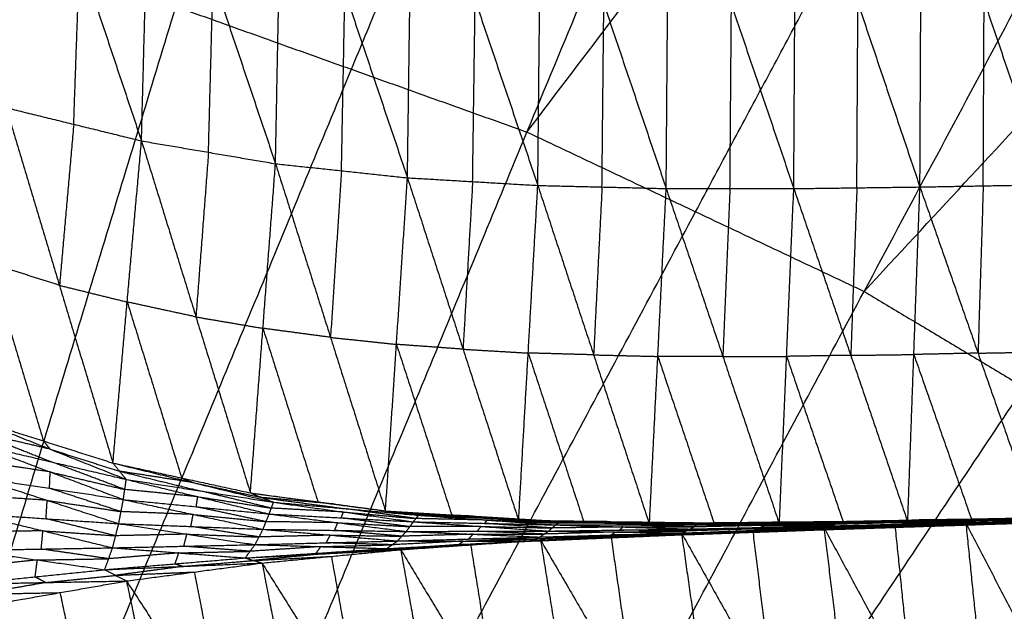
# Model space of a CAD drawing. Header units: millimetres. Extents: x -106 to 110, y -96 to 120.
# Tile 749 of 1020: x 8.46 to 15.37, y 33.22 to 37.37. Entities that reach past the tile are written whole.
import ezdxf

# ---------------------------------------------------------------- set-up
doc = ezdxf.new("R2010")
doc.units = ezdxf.units.MM
doc.header["$MEASUREMENT"] = 0
doc.layers.add('Default', color=7, linetype='Continuous', true_color=0x000000)

msp = doc.modelspace()

# ---------------------------------------------------------------- linework, layer by layer
at = {"layer": 'Default'}
for points in [[(12.0196, 36.5813, 3.7488), (15.1319, 44.0952, 3.779), (18.2443, 51.6092, 3.8092)], [(12.0196, 36.5813, 3.7488), (17.0358, 43.1948, 3.779), (22.052, 49.8083, 3.8092)], [(14.3842, 35.4629, 3.7488), (18.2181, 42.6356, 3.779), (22.052, 49.8083, 3.8092)], [(14.3842, 35.4629, 3.7488), (20.0245, 41.5529, 3.779), (25.6648, 47.6429, 3.8092)], [(10.7881, 37.0219, 3.7488), (12.3443, 40.7789, 3.7639), (13.9005, 44.5358, 3.779)], [(13.2019, 36.0221, 3.7488), (15.1188, 39.6084, 3.7639), (17.0358, 43.1948, 3.779)], [(8.4487, 39.1107, -2.5296), (8.8822, 37.815, -2.105), (9.3156, 36.5193, -1.6805)], [(9.3156, 36.5193, -1.6805), (9.348, 37.7416, -2.1537), (9.3804, 38.964, -2.6268)], [(9.3804, 38.964, -2.6268), (9.818, 37.6616, -2.1788), (10.2557, 36.3591, -1.7308)], [(10.2557, 36.3591, -1.7308), (10.2797, 37.612, -2.2163), (10.3038, 38.8649, -2.7018)], [(10.3038, 38.8649, -2.7018), (10.7425, 37.5626, -2.235), (11.1811, 36.2604, -1.7681)], [(11.1811, 36.2604, -1.7681), (11.1987, 37.5332, -2.2622), (11.2163, 38.8061, -2.7564)], [(11.2163, 38.8061, -2.7564), (11.6559, 37.5063, -2.2755), (12.0954, 36.2066, -1.7947)], [(12.0954, 36.2066, -1.7947), (12.1084, 37.4919, -2.2944), (12.1214, 38.7771, -2.7941)], [(12.1214, 38.7771, -2.7941), (12.5586, 37.481, -2.3035), (12.9959, 36.1849, -1.8128)], [(12.9959, 36.1849, -1.8128), (13.0058, 37.4771, -2.3158), (13.0158, 38.7694, -2.8187)], [(13.0158, 38.7694, -2.8187), (13.4533, 37.4769, -2.3214), (13.8908, 36.1844, -1.824)], [(13.8908, 36.1844, -1.824), (13.8983, 37.4803, -2.3283), (13.9058, 38.7763, -2.8325)], [(13.9058, 38.7763, -2.8325), (14.3407, 37.4861, -2.3311), (14.7756, 36.1959, -1.8297)], [(14.7756, 36.1959, -1.8297), (14.7817, 37.4939, -2.3338), (14.7879, 38.7919, -2.8379)], [(14.7879, 38.7919, -2.8379), (15.2257, 37.5018, -2.3344), (15.6635, 36.2118, -1.831)], [(8.8405, 36.6359, -1.6483), (8.8614, 37.2254, -1.8767), (8.8822, 37.815, -2.105)], [(9.7856, 36.4392, -1.7056), (9.8018, 37.0504, -1.9422), (9.818, 37.6616, -2.1788)], [(10.7184, 36.3098, -1.7494), (10.7304, 36.9362, -1.9922), (10.7425, 37.5626, -2.235)], [(11.6383, 36.2335, -1.7814), (11.6471, 36.8699, -2.0285), (11.6559, 37.5063, -2.2755)], [(15.2195, 36.2038, -1.8303), (15.2226, 36.8528, -2.0824), (15.2257, 37.5018, -2.3344)], [(1.8192, 11.9553, 3.7219), (5.6879, 24.7089, 3.7354), (9.5567, 37.4625, 3.7488)], [(9.5567, 37.4625, 3.7488), (10.7881, 37.0219, 3.7488), (12.0196, 36.5813, 3.7488)], [(12.5456, 36.1957, -1.8038), (12.5521, 36.8384, -2.0536), (12.5586, 37.481, -2.3035)], [(13.4434, 36.1846, -1.8184), (13.4483, 36.8307, -2.0699), (13.4533, 37.4769, -2.3214)], [(14.3332, 36.1901, -1.8268), (14.337, 36.8381, -2.079), (14.3407, 37.4861, -2.3311)], [(5.6879, 24.7089, 3.7354), (8.238, 30.8654, 3.7421), (10.7881, 37.0219, 3.7488)], [(8.3655, 36.7525, -1.6161), (8.7404, 35.5053, -0.8002), (9.1153, 34.258, 0.0157)], [(8.3655, 36.7525, -1.6161), (8.8405, 36.6359, -1.6483), (9.3156, 36.5193, -1.6805)], [(8.8405, 36.6359, -1.6483), (8.7905, 36.0706, -1.2243), (8.7404, 35.5053, -0.8002)], [(1.8192, 11.9553, 3.7219), (6.9194, 24.2683, 3.7354), (12.0196, 36.5813, 3.7488)], [(12.0196, 36.5813, 3.7488), (13.2019, 36.0221, 3.7488), (14.3842, 35.4629, 3.7488)], [(9.1153, 34.258, 0.0157), (9.2154, 35.3886, -0.8324), (9.3156, 36.5193, -1.6805)], [(9.3156, 36.5193, -1.6805), (9.6976, 35.2838, -0.8323), (10.0796, 34.0483, 0.0159)], [(9.3156, 36.5193, -1.6805), (9.7856, 36.4392, -1.7056), (10.2557, 36.3591, -1.7308)], [(9.7856, 36.4392, -1.7056), (9.7416, 35.8615, -1.269), (9.6976, 35.2838, -0.8323)], [(10.0796, 34.0483, 0.0159), (10.1676, 35.2037, -0.8575), (10.2557, 36.3591, -1.7308)], [(10.2557, 36.3591, -1.7308), (10.6413, 35.1403, -0.8573), (11.027, 33.9214, 0.0163)], [(10.2557, 36.3591, -1.7308), (10.7184, 36.3098, -1.7494), (11.1811, 36.2604, -1.7681)], [(10.7184, 36.3098, -1.7494), (10.6799, 35.725, -1.3034), (10.6413, 35.1403, -0.8573)], [(11.027, 33.9214, 0.0163), (11.1041, 35.0909, -0.8759), (11.1811, 36.2604, -1.7681)], [(11.1811, 36.2604, -1.7681), (11.571, 35.0571, -0.8756), (11.9608, 33.8539, 0.0168)], [(11.1811, 36.2604, -1.7681), (11.6383, 36.2335, -1.7814), (12.0954, 36.2066, -1.7947)], [(11.6383, 36.2335, -1.7814), (11.6046, 35.6453, -1.3285), (11.571, 35.0571, -0.8756)], [(11.9608, 33.8539, 0.0168), (12.0281, 35.0303, -0.8889), (12.0954, 36.2066, -1.7947)], [(12.0954, 36.2066, -1.7947), (12.4869, 35.0174, -0.8886), (12.8784, 33.8281, 0.0175)], [(12.0954, 36.2066, -1.7947), (12.5456, 36.1957, -1.8038), (12.9959, 36.1849, -1.8128)], [(12.5456, 36.1957, -1.8038), (12.5163, 35.6066, -1.3462), (12.4869, 35.0174, -0.8886)], [(13.8908, 36.1844, -1.824), (14.3332, 36.1901, -1.8268), (14.7756, 36.1959, -1.8297)], [(14.3332, 36.1901, -1.8268), (14.3119, 35.6021, -1.3646), (14.2905, 35.0141, -0.9024)], [(14.6902, 33.8439, 0.0192), (14.7329, 35.0199, -0.9052), (14.7756, 36.1959, -1.8297)], [(14.7756, 36.1959, -1.8297), (15.2195, 36.2038, -1.8303), (15.6635, 36.2118, -1.831)], [(14.7756, 36.1959, -1.8297), (15.183, 35.0294, -0.9047), (15.5905, 33.8629, 0.0202)], [(15.2195, 36.2038, -1.8303), (15.2013, 35.6166, -1.3675), (15.183, 35.0294, -0.9047)], [(12.8784, 33.8281, 0.0175), (12.9371, 35.0065, -0.8977), (12.9959, 36.1849, -1.8128)], [(12.9959, 36.1849, -1.8128), (13.3929, 35.0069, -0.8973), (13.79, 33.829, 0.0183)], [(12.9959, 36.1849, -1.8128), (13.4434, 36.1846, -1.8184), (13.8908, 36.1844, -1.824)], [(13.4434, 36.1846, -1.8184), (13.4181, 35.5958, -1.3579), (13.3929, 35.0069, -0.8973)], [(13.79, 33.829, 0.0183), (13.8404, 35.0067, -0.9029), (13.8908, 36.1844, -1.824)], [(13.8908, 36.1844, -1.824), (14.2905, 35.0141, -0.9024), (14.6902, 33.8439, 0.0192)], [(6.9194, 24.2683, 3.7354), (10.0606, 30.1452, 3.7421), (13.2019, 36.0221, 3.7488)], [(8.2531, 35.6603, -0.8002), (8.4406, 35.0366, -0.3923), (8.628, 34.413, 0.0157)], [(8.7404, 35.5053, -0.8002), (8.4967, 35.5828, -0.8002), (8.2531, 35.6603, -0.8002)], [(8.7404, 35.5053, -0.8002), (8.9779, 35.4469, -0.8163), (9.2154, 35.3886, -0.8324)], [(1.8192, 11.9553, 3.7219), (8.1017, 23.7091, 3.7354), (14.3842, 35.4629, 3.7488)], [(14.3842, 35.4629, 3.7488), (15.506, 34.7905, 3.7488), (16.6278, 34.1181, 3.7488)], [(9.2154, 35.3886, -0.8324), (9.4064, 34.7709, -0.4083), (9.5974, 34.1532, 0.0158)], [(9.6976, 35.2838, -0.8323), (9.4565, 35.3362, -0.8324), (9.2154, 35.3886, -0.8324)], [(9.6976, 35.2838, -0.8323), (9.9326, 35.2438, -0.8449), (10.1676, 35.2037, -0.8575)], [(10.1676, 35.2037, -0.8575), (10.3604, 34.5943, -0.4207), (10.5533, 33.9848, 0.0161)], [(10.6413, 35.1403, -0.8573), (10.4045, 35.172, -0.8574), (10.1676, 35.2037, -0.8575)], [(10.6413, 35.1403, -0.8573), (10.8727, 35.1156, -0.8666), (11.1041, 35.0909, -0.8759)], [(11.1041, 35.0909, -0.8759), (11.299, 34.4892, -0.4297), (11.4939, 33.8876, 0.0166)], [(11.571, 35.0571, -0.8756), (11.3375, 35.074, -0.8758), (11.1041, 35.0909, -0.8759)], [(11.571, 35.0571, -0.8756), (11.7995, 35.0437, -0.8823), (12.0281, 35.0303, -0.8889)], [(12.0281, 35.0303, -0.8889), (12.2239, 34.4356, -0.4359), (12.4196, 33.841, 0.0172)], [(12.4869, 35.0174, -0.8886), (12.2575, 35.0238, -0.8888), (12.0281, 35.0303, -0.8889)], [(12.4869, 35.0174, -0.8886), (12.712, 35.0119, -0.8931), (12.9371, 35.0065, -0.8977)], [(14.2905, 35.0141, -0.9024), (14.0655, 35.0104, -0.9026), (13.8404, 35.0067, -0.9029)], [(14.2905, 35.0141, -0.9024), (14.5117, 35.017, -0.9038), (14.7329, 35.0199, -0.9052)], [(15.183, 35.0294, -0.9047), (14.958, 35.0246, -0.905), (14.7329, 35.0199, -0.9052)], [(14.7329, 35.0199, -0.9052), (14.9366, 34.4366, -0.4428), (15.1404, 33.8534, 0.0197)], [(15.183, 35.0294, -0.9047), (15.405, 35.0334, -0.9051), (15.627, 35.0374, -0.9054)], [(13.3929, 35.0069, -0.8973), (13.165, 35.0067, -0.8975), (12.9371, 35.0065, -0.8977)], [(12.9371, 35.0065, -0.8977), (13.1357, 34.4175, -0.4399), (13.3342, 33.8286, 0.0179)], [(13.3929, 35.0069, -0.8973), (13.6167, 35.0068, -0.9001), (13.8404, 35.0067, -0.9029)], [(13.8404, 35.0067, -0.9029), (14.0403, 34.4216, -0.4421), (14.2401, 33.8364, 0.0188)], [(8.1017, 23.7091, 3.7354), (11.8039, 29.2498, 3.7421), (15.506, 34.7905, 3.7488)], [(8.1407, 34.568, 0.0157), (8.628, 34.413, 0.0157), (9.1153, 34.258, 0.0157)], [(8.1407, 34.568, 0.0157), (8.6748, 34.3555, -0.0575), (9.2089, 34.143, -0.1308)], [(8.1516, 34.4785, -0.093), (8.4187, 34.3722, -0.1296), (8.6857, 34.266, -0.1662)], [(8.6748, 34.3555, -0.0575), (8.4132, 34.417, -0.0752), (8.1516, 34.4785, -0.093)], [(8.628, 34.413, 0.0157), (8.6514, 34.3843, -0.0209), (8.6748, 34.3555, -0.0575)], [(8.1625, 34.3889, -0.2016), (8.6754, 34.1953, -0.2105), (9.1883, 34.0017, -0.2195)], [(8.1625, 34.3889, -0.2016), (8.6857, 34.266, -0.1662), (9.2089, 34.143, -0.1308)], [(8.6748, 34.3555, -0.0575), (8.9185, 34.278, -0.0576), (9.1621, 34.2005, -0.0576)], [(8.6754, 34.1953, -0.2105), (8.4165, 34.2349, -0.2383), (8.1577, 34.2744, -0.266)], [(9.1986, 34.0724, -0.1751), (8.9422, 34.1692, -0.1707), (8.6857, 34.266, -0.1662)], [(9.1153, 34.258, 0.0157), (9.1621, 34.2005, -0.0576), (9.2089, 34.143, -0.1308)], [(9.1153, 34.258, 0.0157), (9.5974, 34.1532, 0.0158), (10.0796, 34.0483, 0.0159)], [(9.1153, 34.258, 0.0157), (9.6785, 34.1205, -0.0312), (10.2417, 33.983, -0.078)], [(8.6706, 34.0808, -0.275), (8.673, 34.1381, -0.2428), (8.6754, 34.1953, -0.2105)], [(8.6754, 34.1953, -0.2105), (8.937, 34.1338, -0.1928), (9.1986, 34.0724, -0.1751)], [(9.1621, 34.2005, -0.0576), (9.4437, 34.1318, -0.081), (9.7253, 34.063, -0.1044)], [(9.6785, 34.1205, -0.0312), (9.4203, 34.1605, -0.0444), (9.1621, 34.2005, -0.0576)], [(1.8192, 11.9553, 3.7219), (9.2235, 23.0367, 3.7354), (16.6278, 34.1181, 3.7488)], [(8.1529, 34.16, -0.3305), (8.6545, 33.9962, -0.283), (9.1562, 33.8325, -0.2356)], [(8.1529, 34.16, -0.3305), (8.6706, 34.0808, -0.275), (9.1883, 34.0017, -0.2195)], [(9.1883, 34.0017, -0.2195), (9.1986, 34.0724, -0.1751), (9.2089, 34.143, -0.1308)], [(9.2089, 34.143, -0.1308), (9.7101, 34.0217, -0.1339), (10.2113, 33.9004, -0.1369)], [(9.2089, 34.143, -0.1308), (9.7253, 34.063, -0.1044), (10.2417, 33.983, -0.078)], [(9.5974, 34.1532, 0.0158), (9.6379, 34.1368, -0.0077), (9.6785, 34.1205, -0.0312)], [(9.6785, 34.1205, -0.0312), (9.9196, 34.0681, -0.0311), (10.1606, 34.0157, -0.0311)], [(9.1722, 33.9171, -0.2275), (8.9214, 33.999, -0.2512), (8.6706, 34.0808, -0.275)], [(9.7101, 34.0217, -0.1339), (9.4543, 34.047, -0.1545), (9.1986, 34.0724, -0.1751)], [(10.2265, 33.9417, -0.1075), (9.9759, 34.0024, -0.1059), (9.7253, 34.063, -0.1044)], [(10.0796, 34.0483, 0.0159), (10.1606, 34.0157, -0.0311), (10.2417, 33.983, -0.078)], [(10.0796, 34.0483, 0.0159), (10.5533, 33.9848, 0.0161), (11.027, 33.9214, 0.0163)], [(10.0796, 34.0483, 0.0159), (10.6692, 33.97, -0.0127), (11.2589, 33.8917, -0.0412)], [(8.6545, 33.9962, -0.283), (8.3995, 34.0136, -0.3135), (8.1445, 34.031, -0.3441)], [(8.6461, 33.8673, -0.2966), (8.6503, 33.9317, -0.2898), (8.6545, 33.9962, -0.283)], [(8.6545, 33.9962, -0.283), (8.9134, 33.9567, -0.2553), (9.1722, 33.9171, -0.2275)], [(9.1562, 33.8325, -0.2356), (9.1722, 33.9171, -0.2275), (9.1883, 34.0017, -0.2195)], [(9.1883, 34.0017, -0.2195), (9.6781, 33.8973, -0.1823), (10.168, 33.7929, -0.145)], [(9.1883, 34.0017, -0.2195), (9.6998, 33.9511, -0.1782), (10.2113, 33.9004, -0.1369)], [(9.6998, 33.9511, -0.1782), (9.7049, 33.9864, -0.156), (9.7101, 34.0217, -0.1339)], [(9.7101, 34.0217, -0.1339), (9.9683, 33.9817, -0.1207), (10.2265, 33.9417, -0.1075)], [(10.1606, 34.0157, -0.0311), (10.4555, 33.9765, -0.0453), (10.7503, 33.9373, -0.0596)], [(10.6692, 33.97, -0.0127), (10.4149, 33.9928, -0.0219), (10.1606, 34.0157, -0.0311)], [(10.2113, 33.9004, -0.1369), (10.2265, 33.9417, -0.1075), (10.2417, 33.983, -0.078)], [(10.2417, 33.983, -0.078), (10.732, 33.9143, -0.0788), (11.2224, 33.8456, -0.0795)], [(10.2417, 33.983, -0.078), (10.7503, 33.9373, -0.0596), (11.2589, 33.8917, -0.0412)], [(10.5533, 33.9848, 0.0161), (10.6112, 33.9774, 0.0017), (10.6692, 33.97, -0.0127)], [(9.6781, 33.8973, -0.1823), (9.4252, 33.9072, -0.2049), (9.1722, 33.9171, -0.2275)], [(10.1896, 33.8467, -0.141), (9.9447, 33.8989, -0.1596), (9.6998, 33.9511, -0.1782)], [(10.732, 33.9143, -0.0788), (10.4793, 33.928, -0.0931), (10.2265, 33.9417, -0.1075)], [(10.6692, 33.97, -0.0127), (10.9061, 33.9383, -0.0126), (11.1429, 33.9065, -0.0125)], [(10.7168, 33.873, -0.1082), (10.7244, 33.8936, -0.0935), (10.732, 33.9143, -0.0788)], [(10.732, 33.9143, -0.0788), (10.9863, 33.8914, -0.0696), (11.2406, 33.8686, -0.0604)], [(11.2406, 33.8686, -0.0604), (10.9954, 33.903, -0.06), (10.7503, 33.9373, -0.0596)], [(11.027, 33.9214, 0.0163), (11.1429, 33.9065, -0.0125), (11.2589, 33.8917, -0.0412)], [(11.027, 33.9214, 0.0163), (11.4939, 33.8876, 0.0166), (11.9608, 33.8539, 0.0168)], [(11.027, 33.9214, 0.0163), (11.6425, 33.8852, -0.0003), (12.2581, 33.8491, -0.0168)], [(8.1361, 33.902, -0.3577), (8.6245, 33.7825, -0.2832), (9.1129, 33.6631, -0.2087)], [(8.1361, 33.902, -0.3577), (8.6461, 33.8673, -0.2966), (9.1562, 33.8325, -0.2356)], [(9.1345, 33.7478, -0.2221), (8.8903, 33.8075, -0.2594), (8.6461, 33.8673, -0.2966)], [(9.6621, 33.8127, -0.1903), (9.6701, 33.855, -0.1863), (9.6781, 33.8973, -0.1823)], [(9.6781, 33.8973, -0.1823), (9.9339, 33.872, -0.1616), (10.1896, 33.8467, -0.141)], [(10.168, 33.7929, -0.145), (10.1896, 33.8467, -0.141), (10.2113, 33.9004, -0.1369)], [(10.6921, 33.8392, -0.1097), (10.4409, 33.843, -0.1254), (10.1896, 33.8467, -0.141)], [(10.2113, 33.9004, -0.1369), (10.6921, 33.8392, -0.1097), (11.173, 33.778, -0.0826)], [(10.2113, 33.9004, -0.1369), (10.7168, 33.873, -0.1082), (11.2224, 33.8456, -0.0795)], [(10.6705, 33.7855, -0.1138), (10.6813, 33.8124, -0.1118), (10.6921, 33.8392, -0.1097)], [(10.6921, 33.8392, -0.1097), (10.9449, 33.8255, -0.0954), (11.1977, 33.8118, -0.081)], [(11.1977, 33.8118, -0.081), (10.9573, 33.8424, -0.0946), (10.7168, 33.873, -0.1082)], [(11.1429, 33.9065, -0.0125), (11.4507, 33.8884, -0.0207), (11.7585, 33.8704, -0.029)], [(11.6425, 33.8852, -0.0003), (11.3927, 33.8959, -0.0064), (11.1429, 33.9065, -0.0125)], [(11.173, 33.778, -0.0826), (11.1977, 33.8118, -0.081), (11.2224, 33.8456, -0.0795)], [(11.2224, 33.8456, -0.0795), (11.2406, 33.8686, -0.0604), (11.2589, 33.8917, -0.0412)], [(11.2224, 33.8456, -0.0795), (11.6966, 33.813, -0.0606), (12.1707, 33.7805, -0.0417)], [(11.2224, 33.8456, -0.0795), (11.7214, 33.8347, -0.0606), (12.2205, 33.8238, -0.0417)], [(11.7397, 33.8577, -0.0414), (11.4901, 33.8632, -0.0509), (11.2406, 33.8686, -0.0604)], [(11.2589, 33.8917, -0.0412), (11.7397, 33.8577, -0.0414), (12.2205, 33.8238, -0.0417)], [(11.2589, 33.8917, -0.0412), (11.7585, 33.8704, -0.029), (12.2581, 33.8491, -0.0168)], [(11.4939, 33.8876, 0.0166), (11.5682, 33.8864, 0.0082), (11.6425, 33.8852, -0.0003)], [(11.6425, 33.8852, -0.0003), (11.876, 33.8683, -0.0001), (12.1094, 33.8515, 0)], [(11.7214, 33.8347, -0.0606), (11.7306, 33.8462, -0.051), (11.7397, 33.8577, -0.0414)], [(11.7397, 33.8577, -0.0414), (11.9895, 33.8471, -0.0353), (12.2393, 33.8364, -0.0292)], [(12.2393, 33.8364, -0.0292), (11.9989, 33.8534, -0.0291), (11.7585, 33.8704, -0.029)], [(11.9608, 33.8539, 0.0168), (12.1094, 33.8515, 0), (12.2581, 33.8491, -0.0168)], [(11.9608, 33.8539, 0.0168), (12.4196, 33.841, 0.0172), (12.8784, 33.8281, 0.0175)], [(11.9608, 33.8539, 0.0168), (12.6044, 33.8464, 0.0077), (13.2479, 33.8389, -0.0014)], [(12.1094, 33.8515, 0), (12.4312, 33.8477, -0.0045), (12.753, 33.844, -0.0091)], [(12.6044, 33.8464, 0.0077), (12.3569, 33.8489, 0.0039), (12.1094, 33.8515, 0)], [(12.2205, 33.8238, -0.0417), (12.2393, 33.8364, -0.0292), (12.2581, 33.8491, -0.0168)], [(12.2581, 33.8491, -0.0168), (12.7349, 33.8366, -0.0174), (13.2117, 33.8242, -0.018)], [(12.2581, 33.8491, -0.0168), (12.753, 33.844, -0.0091), (13.2479, 33.8389, -0.0014)], [(12.4196, 33.841, 0.0172), (12.512, 33.8437, 0.0124), (12.6044, 33.8464, 0.0077)], [(12.6044, 33.8464, 0.0077), (12.8338, 33.8399, 0.0079), (13.0632, 33.8335, 0.008)], [(13.2298, 33.8316, -0.0097), (12.9914, 33.8378, -0.0094), (12.753, 33.844, -0.0091)], [(12.8784, 33.8281, 0.0175), (13.0632, 33.8335, 0.008), (13.2479, 33.8389, -0.0014)], [(13.2117, 33.8242, -0.018), (13.2298, 33.8316, -0.0097), (13.2479, 33.8389, -0.0014)], [(13.2117, 33.8242, -0.018), (13.7052, 33.8315, -0.0115), (14.1986, 33.8389, -0.0051)], [(13.7233, 33.8389, -0.0033), (13.4765, 33.8352, -0.0065), (13.2298, 33.8316, -0.0097)], [(13.2479, 33.8389, -0.0014), (13.739, 33.8437, 0.0028), (14.2301, 33.8486, 0.007)], [(13.2479, 33.8389, -0.0014), (13.519, 33.834, 0.0084), (13.79, 33.829, 0.0183)], [(13.2479, 33.8389, -0.0014), (13.7233, 33.8389, -0.0033), (14.1986, 33.8389, -0.0051)], [(14.01, 33.8388, 0.0126), (13.7645, 33.8364, 0.0105), (13.519, 33.834, 0.0084)], [(13.7052, 33.8315, -0.0115), (13.7142, 33.8352, -0.0074), (13.7233, 33.8389, -0.0033)], [(13.7233, 33.8389, -0.0033), (13.9688, 33.8413, -0.0012), (14.2143, 33.8437, 0.0009)], [(14.2143, 33.8437, 0.0009), (13.9767, 33.8437, 0.0018), (13.739, 33.8437, 0.0028)], [(13.739, 33.8437, 0.0028), (13.8745, 33.8413, 0.0077), (14.01, 33.8388, 0.0126)], [(13.79, 33.829, 0.0183), (14.01, 33.8388, 0.0126), (14.2301, 33.8486, 0.007)], [(13.79, 33.829, 0.0183), (14.2401, 33.8364, 0.0188), (14.6902, 33.8439, 0.0192)], [(14.01, 33.8388, 0.0126), (14.2351, 33.8425, 0.0129), (14.4601, 33.8462, 0.0131)], [(14.1574, 33.8169, -0.0035), (14.6517, 33.83, -0.001), (15.146, 33.8431, 0.0015)], [(14.1574, 33.8169, -0.0035), (14.178, 33.8279, -0.0043), (14.1986, 33.8389, -0.0051)], [(14.6723, 33.841, -0.0018), (14.4252, 33.8345, -0.003), (14.178, 33.8279, -0.0043)], [(14.1986, 33.8389, -0.0051), (14.6899, 33.8495, -0.0024), (15.1812, 33.8601, 0.0004)], [(14.1986, 33.8389, -0.0051), (14.2143, 33.8437, 0.0009), (14.2301, 33.8486, 0.007)], [(14.1986, 33.8389, -0.0051), (14.6723, 33.841, -0.0018), (15.146, 33.8431, 0.0015)], [(14.7056, 33.8543, 0.0037), (14.46, 33.849, 0.0023), (14.2143, 33.8437, 0.0009)], [(14.2301, 33.8486, 0.007), (14.7193, 33.8577, 0.0088), (15.2085, 33.8668, 0.0106)], [(14.2301, 33.8486, 0.007), (14.7056, 33.8543, 0.0037), (15.1812, 33.8601, 0.0004)], [(14.2301, 33.8486, 0.007), (14.4601, 33.8462, 0.0131), (14.6902, 33.8439, 0.0192)], [(14.4601, 33.8462, 0.0131), (14.3501, 33.8413, 0.0159), (14.2401, 33.8364, 0.0188)], [(14.4601, 33.8462, 0.0131), (14.5897, 33.852, 0.0109), (14.7193, 33.8577, 0.0088)], [(14.9493, 33.8554, 0.0149), (14.7047, 33.8508, 0.014), (14.4601, 33.8462, 0.0131)], [(14.6517, 33.83, -0.001), (14.662, 33.8355, -0.0014), (14.6723, 33.841, -0.0018)], [(14.6723, 33.841, -0.0018), (14.918, 33.8463, -0.0004), (15.1636, 33.8516, 0.0009)], [(14.6899, 33.8495, -0.0024), (14.6978, 33.8519, 0.0007), (14.7056, 33.8543, 0.0037)], [(15.1636, 33.8516, 0.0009), (14.9268, 33.8505, -0.0007), (14.6899, 33.8495, -0.0024)], [(14.6902, 33.8439, 0.0192), (14.9493, 33.8554, 0.0149), (15.2085, 33.8668, 0.0106)], [(14.6902, 33.8439, 0.0192), (15.1404, 33.8534, 0.0197), (15.5905, 33.8629, 0.0202)], [(14.7056, 33.8543, 0.0037), (14.9502, 33.8589, 0.0046), (15.1948, 33.8634, 0.0055)], [(15.1948, 33.8634, 0.0055), (14.957, 33.8606, 0.0071), (14.7193, 33.8577, 0.0088)], [(14.9493, 33.8554, 0.0149), (15.1744, 33.8601, 0.0151), (15.3995, 33.8649, 0.0154)], [(15.1404, 33.8534, 0.0197), (15.0449, 33.8544, 0.0173), (14.9493, 33.8554, 0.0149)], [(15.0521, 33.8218, 0.0133), (15.5737, 33.8439, 0.0171), (16.0954, 33.8659, 0.021)], [(15.0521, 33.8218, 0.0133), (15.5558, 33.8381, 0.0134), (16.0596, 33.8543, 0.0136)], [(15.0748, 33.8287, 0.0166), (15.3356, 33.8397, 0.0185), (15.5964, 33.8508, 0.0204)], [(15.5737, 33.8439, 0.0171), (15.3243, 33.8363, 0.0168), (15.0748, 33.8287, 0.0166)], [(15.5813, 33.8412, 0.009), (15.3294, 33.8331, 0.0089), (15.0775, 33.825, 0.0088)], [(15.0975, 33.8356, 0.0199), (15.5964, 33.8508, 0.0204), (16.0954, 33.8659, 0.021)], [(15.103, 33.8282, 0.0044), (15.6016, 33.8434, 0.0046), (16.1001, 33.8586, 0.0049)], [(15.103, 33.8282, 0.0044), (15.5813, 33.8412, 0.009), (16.0596, 33.8543, 0.0136)], [(15.103, 33.8282, 0.0044), (15.1245, 33.8357, 0.0029), (15.146, 33.8431, 0.0015)], [(15.6231, 33.8509, 0.0032), (15.3738, 33.8433, 0.0031), (15.1245, 33.8357, 0.0029)], [(15.146, 33.8431, 0.0015), (15.6402, 33.8565, 0.0018), (16.1344, 33.8698, 0.002)], [(15.146, 33.8431, 0.0015), (15.1636, 33.8516, 0.0009), (15.1812, 33.8601, 0.0004)], [(15.146, 33.8431, 0.0015), (15.6231, 33.8509, 0.0032), (16.1001, 33.8586, 0.0049)], [(15.6578, 33.8649, 0.0012), (15.4107, 33.8583, 0.0011), (15.1636, 33.8516, 0.0009)], [(15.1812, 33.8601, 0.0004), (15.6718, 33.8713, 0.0011), (16.1624, 33.8825, 0.0017)], [(15.1812, 33.8601, 0.0004), (15.6578, 33.8649, 0.0012), (16.1344, 33.8698, 0.002)], [(15.1812, 33.8601, 0.0004), (15.1948, 33.8634, 0.0055), (15.2085, 33.8668, 0.0106)], [(15.6854, 33.8747, 0.0062), (15.4401, 33.8691, 0.0058), (15.1948, 33.8634, 0.0055)], [(15.2085, 33.8668, 0.0106), (15.6963, 33.8769, 0.011), (16.1841, 33.8871, 0.0115)], [(15.2085, 33.8668, 0.0106), (15.6854, 33.8747, 0.0062), (16.1624, 33.8825, 0.0017)], [(15.2085, 33.8668, 0.0106), (15.3995, 33.8649, 0.0154), (15.5905, 33.8629, 0.0202)], [(8.6245, 33.7825, -0.2832), (8.3744, 33.7782, -0.3106), (8.1242, 33.7739, -0.3379)], [(8.6126, 33.6544, -0.2634), (8.6186, 33.7185, -0.2733), (8.6245, 33.7825, -0.2832)], [(8.6245, 33.7825, -0.2832), (8.8795, 33.7652, -0.2527), (9.1345, 33.7478, -0.2221)], [(9.1129, 33.6631, -0.2087), (9.1345, 33.7478, -0.2221), (9.1562, 33.8325, -0.2356)], [(9.1562, 33.8325, -0.2356), (9.6341, 33.7589, -0.1815), (10.112, 33.6853, -0.1275)], [(9.1562, 33.8325, -0.2356), (9.6621, 33.8127, -0.1903), (10.168, 33.7929, -0.145)], [(10.14, 33.7391, -0.1363), (9.901, 33.7759, -0.1633), (9.6621, 33.8127, -0.1903)], [(10.112, 33.6853, -0.1275), (10.14, 33.7391, -0.1363), (10.168, 33.7929, -0.145)], [(10.168, 33.7929, -0.145), (10.6395, 33.752, -0.1082), (11.111, 33.7111, -0.0714)], [(10.168, 33.7929, -0.145), (10.6705, 33.7855, -0.1138), (11.173, 33.778, -0.0826)], [(11.142, 33.7446, -0.077), (10.9062, 33.765, -0.0954), (10.6705, 33.7855, -0.1138)], [(11.111, 33.7111, -0.0714), (11.142, 33.7446, -0.077), (11.173, 33.778, -0.0826)], [(11.173, 33.778, -0.0826), (11.6719, 33.7793, -0.0622), (12.1707, 33.7805, -0.0417)], [(11.173, 33.778, -0.0826), (11.641, 33.7584, -0.0586), (12.109, 33.7388, -0.0347)], [(11.6966, 33.813, -0.0606), (11.4471, 33.8124, -0.0708), (11.1977, 33.8118, -0.081)], [(11.6719, 33.7793, -0.0622), (11.6842, 33.7962, -0.0614), (11.6966, 33.813, -0.0606)], [(12.1399, 33.7596, -0.0382), (11.9059, 33.7695, -0.0502), (11.6719, 33.7793, -0.0622)], [(11.6966, 33.813, -0.0606), (11.9461, 33.8076, -0.0512), (12.1956, 33.8021, -0.0417)], [(12.1956, 33.8021, -0.0417), (11.9585, 33.8184, -0.0512), (11.7214, 33.8347, -0.0606)], [(12.109, 33.7388, -0.0347), (12.1399, 33.7596, -0.0382), (12.1707, 33.7805, -0.0417)], [(12.6388, 33.774, -0.0269), (12.3893, 33.7668, -0.0326), (12.1399, 33.7596, -0.0382)], [(12.1707, 33.7805, -0.0417), (12.1956, 33.8021, -0.0417), (12.2205, 33.8238, -0.0417)], [(12.1707, 33.7805, -0.0417), (12.6677, 33.7876, -0.0292), (13.1646, 33.7948, -0.0167)], [(12.1707, 33.7805, -0.0417), (12.6388, 33.774, -0.0269), (13.1069, 33.7675, -0.0121)], [(12.6925, 33.8093, -0.0292), (12.4441, 33.8057, -0.0354), (12.1956, 33.8021, -0.0417)], [(12.2205, 33.8238, -0.0417), (12.7161, 33.824, -0.0298), (13.2117, 33.8242, -0.018)], [(12.2205, 33.8238, -0.0417), (12.6925, 33.8093, -0.0292), (13.1646, 33.7948, -0.0167)], [(12.7349, 33.8366, -0.0174), (12.4871, 33.8365, -0.0233), (12.2393, 33.8364, -0.0292)], [(12.6079, 33.7531, -0.0234), (12.6234, 33.7636, -0.0252), (12.6388, 33.774, -0.0269)], [(12.6388, 33.774, -0.0269), (12.8873, 33.7776, -0.0207), (13.1357, 33.7811, -0.0144)], [(12.6677, 33.7876, -0.0292), (12.6801, 33.7984, -0.0292), (12.6925, 33.8093, -0.0292)], [(13.1357, 33.7811, -0.0144), (12.9017, 33.7844, -0.0218), (12.6677, 33.7876, -0.0292)], [(12.6925, 33.8093, -0.0292), (12.9403, 33.8094, -0.0232), (13.1881, 33.8095, -0.0173)], [(12.7161, 33.824, -0.0298), (12.7255, 33.8303, -0.0236), (12.7349, 33.8366, -0.0174)], [(13.1881, 33.8095, -0.0173), (12.9521, 33.8167, -0.0236), (12.7161, 33.824, -0.0298)], [(12.7349, 33.8366, -0.0174), (12.9823, 33.8341, -0.0135), (13.2298, 33.8316, -0.0097)], [(12.8784, 33.8281, 0.0175), (13.3342, 33.8286, 0.0179), (13.79, 33.829, 0.0183)], [(13.0384, 33.752, 0.0027), (13.5705, 33.778, 0.0107), (14.1027, 33.804, 0.0188)], [(13.0384, 33.752, 0.0027), (13.5422, 33.7701, 0.0065), (14.046, 33.7882, 0.0103)], [(13.0632, 33.8335, 0.008), (13.2911, 33.8337, 0.0082), (13.519, 33.834, 0.0084)], [(13.0707, 33.7593, 0.0102), (13.3368, 33.7723, 0.0143), (13.6028, 33.7853, 0.0183)], [(13.5705, 33.778, 0.0107), (13.3206, 33.7687, 0.0105), (13.0707, 33.7593, 0.0102)], [(13.5764, 33.7778, -0.0009), (13.3245, 33.7688, -0.0028), (13.0726, 33.7597, -0.0047)], [(13.103, 33.7667, 0.0178), (13.6028, 33.7853, 0.0183), (14.1027, 33.804, 0.0188)], [(13.1069, 33.7675, -0.0121), (13.6067, 33.7824, -0.0062), (14.1066, 33.7974, -0.0002)], [(13.1069, 33.7675, -0.0121), (13.1357, 33.7811, -0.0144), (13.1646, 33.7948, -0.0167)], [(13.1069, 33.7675, -0.0121), (13.5764, 33.7778, -0.0009), (14.046, 33.7882, 0.0103)], [(13.6356, 33.7961, -0.0084), (13.3856, 33.7886, -0.0114), (13.1357, 33.7811, -0.0144)], [(13.1646, 33.7948, -0.0167), (13.1881, 33.8095, -0.0173), (13.2117, 33.8242, -0.018)], [(13.1646, 33.7948, -0.0167), (13.661, 33.8059, -0.0101), (14.1574, 33.8169, -0.0035)], [(13.1646, 33.7948, -0.0167), (13.6356, 33.7961, -0.0084), (14.1066, 33.7974, -0.0002)], [(13.6845, 33.8206, -0.0107), (13.4363, 33.815, -0.014), (13.1881, 33.8095, -0.0173)], [(13.2117, 33.8242, -0.018), (13.6845, 33.8206, -0.0107), (14.1574, 33.8169, -0.0035)], [(13.519, 33.834, 0.0084), (13.4266, 33.8313, 0.0132), (13.3342, 33.8286, 0.0179)], [(13.5422, 33.7701, 0.0065), (13.5564, 33.774, 0.0086), (13.5705, 33.778, 0.0107)], [(13.5422, 33.7701, 0.0065), (13.5593, 33.774, 0.0028), (13.5764, 33.7778, -0.0009)], [(13.5705, 33.778, 0.0107), (13.8224, 33.787, 0.0126), (14.0743, 33.7961, 0.0146)], [(13.5764, 33.7778, -0.0009), (13.8264, 33.7853, 0.0021), (14.0763, 33.7928, 0.0051)], [(13.6028, 33.7853, 0.0183), (13.6733, 33.2068, -0.4619), (13.7437, 32.6282, -0.9421)], [(13.6067, 33.7824, -0.0062), (13.6211, 33.7892, -0.0073), (13.6356, 33.7961, -0.0084)], [(14.0763, 33.7928, 0.0051), (13.8415, 33.7876, -0.0005), (13.6067, 33.7824, -0.0062)], [(13.6356, 33.7961, -0.0084), (13.8838, 33.8016, -0.0051), (14.132, 33.8072, -0.0018)], [(13.661, 33.8059, -0.0101), (13.6728, 33.8132, -0.0104), (13.6845, 33.8206, -0.0107)], [(14.132, 33.8072, -0.0018), (13.8965, 33.8065, -0.006), (13.661, 33.8059, -0.0101)], [(13.6845, 33.8206, -0.0107), (13.9313, 33.8242, -0.0075), (14.178, 33.8279, -0.0043)], [(14.178, 33.8279, -0.0043), (13.9416, 33.8297, -0.0079), (13.7052, 33.8315, -0.0115)], [(14.046, 33.7882, 0.0103), (14.5717, 33.8119, 0.0151), (15.0975, 33.8356, 0.0199)], [(14.046, 33.7882, 0.0103), (14.5491, 33.805, 0.0118), (15.0521, 33.8218, 0.0133)], [(14.046, 33.7882, 0.0103), (14.0743, 33.7961, 0.0146), (14.1027, 33.804, 0.0188)], [(14.046, 33.7882, 0.0103), (14.0763, 33.7928, 0.0051), (14.1066, 33.7974, -0.0002)], [(14.0743, 33.7961, 0.0146), (14.3372, 33.8079, 0.0169), (14.6001, 33.8198, 0.0193)], [(14.5717, 33.8119, 0.0151), (14.323, 33.804, 0.0148), (14.0743, 33.7961, 0.0146)], [(14.5793, 33.8096, 0.0065), (14.3278, 33.8012, 0.0058), (14.0763, 33.7928, 0.0051)], [(14.1027, 33.804, 0.0188), (14.6001, 33.8198, 0.0193), (15.0975, 33.8356, 0.0199)], [(14.1027, 33.804, 0.0188), (14.2435, 32.6468, -0.9416), (14.3844, 31.4896, -1.9019)], [(14.1027, 33.804, 0.0188), (14.719, 32.6637, -0.9431), (15.3353, 31.5235, -1.9049)], [(14.1066, 33.7974, -0.0002), (14.6048, 33.8128, 0.0021), (15.103, 33.8282, 0.0044)], [(14.1066, 33.7974, -0.0002), (14.5793, 33.8096, 0.0065), (15.0521, 33.8218, 0.0133)], [(14.1066, 33.7974, -0.0002), (14.132, 33.8072, -0.0018), (14.1574, 33.8169, -0.0035)], [(14.6302, 33.8226, 0.0004), (14.3811, 33.8149, -0.0007), (14.132, 33.8072, -0.0018)], [(14.1574, 33.8169, -0.0035), (14.6302, 33.8226, 0.0004), (15.103, 33.8282, 0.0044)], [(14.5491, 33.805, 0.0118), (14.5604, 33.8085, 0.0134), (14.5717, 33.8119, 0.0151)], [(14.5491, 33.805, 0.0118), (14.5642, 33.8073, 0.0092), (14.5793, 33.8096, 0.0065)], [(14.5717, 33.8119, 0.0151), (14.8233, 33.8203, 0.0158), (15.0748, 33.8287, 0.0166)], [(14.5793, 33.8096, 0.0065), (14.8284, 33.8173, 0.0077), (15.0775, 33.825, 0.0088)], [(14.6001, 33.8198, 0.0193), (14.6595, 33.2418, -0.4619), (14.719, 32.6637, -0.9431)], [(15.0775, 33.825, 0.0088), (14.8412, 33.8189, 0.0054), (14.6048, 33.8128, 0.0021)], [(14.6048, 33.8128, 0.0021), (14.6175, 33.8177, 0.0013), (14.6302, 33.8226, 0.0004)], [(14.6302, 33.8226, 0.0004), (14.8774, 33.8291, 0.0017), (15.1245, 33.8357, 0.0029)], [(15.1245, 33.8357, 0.0029), (14.8881, 33.8328, 0.001), (14.6517, 33.83, -0.001)], [(15.0521, 33.8218, 0.0133), (15.0748, 33.8287, 0.0166), (15.0975, 33.8356, 0.0199)], [(15.0521, 33.8218, 0.0133), (15.0775, 33.825, 0.0088), (15.103, 33.8282, 0.0044)], [(15.0975, 33.8356, 0.0199), (15.2164, 32.6795, -0.9425), (15.3353, 31.5235, -1.9049)], [(15.0975, 33.8356, 0.0199), (15.6925, 32.6956, -0.9424), (16.2876, 31.5555, -1.9046)], [(9.6341, 33.7589, -0.1815), (9.3843, 33.7533, -0.2018), (9.1345, 33.7478, -0.2221)], [(9.6124, 33.6742, -0.1681), (9.6233, 33.7165, -0.1748), (9.6341, 33.7589, -0.1815)], [(9.6341, 33.7589, -0.1815), (9.887, 33.749, -0.1589), (10.14, 33.7391, -0.1363)], [(10.112, 33.6853, -0.1275), (10.6115, 33.6982, -0.0995), (11.111, 33.7111, -0.0714)], [(10.6395, 33.752, -0.1082), (10.3897, 33.7456, -0.1223), (10.14, 33.7391, -0.1363)], [(10.6115, 33.6982, -0.0995), (10.6255, 33.7251, -0.1039), (10.6395, 33.752, -0.1082)], [(10.6395, 33.752, -0.1082), (10.8907, 33.7483, -0.0926), (11.142, 33.7446, -0.077)], [(11.0362, 33.6574, -0.0354), (11.5755, 33.6876, -0.0092), (12.1148, 33.7177, 0.0169)], [(11.0362, 33.6574, -0.0354), (11.0736, 33.6843, -0.0534), (11.111, 33.7111, -0.0714)], [(11.0362, 33.6574, -0.0354), (11.5357, 33.6835, -0.0236), (12.0352, 33.7096, -0.0119)], [(11.5731, 33.7104, -0.0416), (11.3234, 33.6973, -0.0475), (11.0736, 33.6843, -0.0534)], [(11.111, 33.7111, -0.0714), (11.61, 33.7249, -0.0531), (12.109, 33.7388, -0.0347)], [(11.111, 33.7111, -0.0714), (11.5731, 33.7104, -0.0416), (12.0352, 33.7096, -0.0119)], [(11.1337, 33.65, 0.0161), (11.6242, 33.6838, 0.0165), (12.1148, 33.7177, 0.0169)], [(11.641, 33.7584, -0.0586), (11.3915, 33.7515, -0.0678), (11.142, 33.7446, -0.077)], [(11.5357, 33.6835, -0.0236), (11.5544, 33.697, -0.0326), (11.5731, 33.7104, -0.0416)], [(11.5731, 33.7104, -0.0416), (11.8226, 33.7173, -0.0325), (12.0721, 33.7242, -0.0233)], [(11.5755, 33.6876, -0.0092), (11.8252, 33.7006, -0.0034), (12.075, 33.7137, 0.0025)], [(11.61, 33.7249, -0.0531), (11.6255, 33.7417, -0.0559), (11.641, 33.7584, -0.0586)], [(12.0721, 33.7242, -0.0233), (11.8411, 33.7246, -0.0382), (11.61, 33.7249, -0.0531)], [(11.641, 33.7584, -0.0586), (11.8904, 33.759, -0.0484), (12.1399, 33.7596, -0.0382)], [(12.0352, 33.7096, -0.0119), (12.5691, 33.7382, 0.003), (13.103, 33.7667, 0.0178)], [(12.0352, 33.7096, -0.0119), (12.5368, 33.7308, -0.0046), (13.0384, 33.752, 0.0027)], [(12.0352, 33.7096, -0.0119), (12.0721, 33.7242, -0.0233), (12.109, 33.7388, -0.0347)], [(12.0352, 33.7096, -0.0119), (12.075, 33.7137, 0.0025), (12.1148, 33.7177, 0.0169)], [(12.5737, 33.7454, -0.016), (12.3229, 33.7348, -0.0197), (12.0721, 33.7242, -0.0233)], [(12.075, 33.7137, 0.0025), (12.3419, 33.7279, 0.0099), (12.6089, 33.7422, 0.0174)], [(12.5691, 33.7382, 0.003), (12.322, 33.7259, 0.0028), (12.075, 33.7137, 0.0025)], [(12.109, 33.7388, -0.0347), (12.6079, 33.7531, -0.0234), (13.1069, 33.7675, -0.0121)], [(12.109, 33.7388, -0.0347), (12.5737, 33.7454, -0.016), (13.0384, 33.752, 0.0027)], [(12.1148, 33.7177, 0.0169), (12.6089, 33.7422, 0.0174), (13.103, 33.7667, 0.0178)], [(12.1148, 33.7177, 0.0169), (12.3011, 32.5634, -0.9322), (12.4875, 31.4091, -1.8813)], [(12.1148, 33.7177, 0.0169), (12.7741, 32.5851, -0.9388), (13.4334, 31.4525, -1.8945)], [(12.5368, 33.7308, -0.0046), (12.5553, 33.7381, -0.0103), (12.5737, 33.7454, -0.016)], [(12.5368, 33.7308, -0.0046), (12.5529, 33.7345, -0.0008), (12.5691, 33.7382, 0.003)], [(12.5691, 33.7382, 0.003), (12.8199, 33.7488, 0.0066), (13.0707, 33.7593, 0.0102)], [(12.5737, 33.7454, -0.016), (12.8232, 33.7525, -0.0104), (13.0726, 33.7597, -0.0047)], [(13.0726, 33.7597, -0.0047), (12.8403, 33.7564, -0.0141), (12.6079, 33.7531, -0.0234)], [(12.6089, 33.7422, 0.0174), (12.6915, 33.1637, -0.4607), (12.7741, 32.5851, -0.9388)], [(13.0384, 33.752, 0.0027), (13.0726, 33.7597, -0.0047), (13.1069, 33.7675, -0.0121)], [(13.0384, 33.752, 0.0027), (13.0707, 33.7593, 0.0102), (13.103, 33.7667, 0.0178)], [(13.103, 33.7667, 0.0178), (13.2682, 32.6096, -0.9383), (13.4334, 31.4525, -1.8945)], [(13.103, 33.7667, 0.0178), (13.7437, 32.6282, -0.9421), (14.3844, 31.4896, -1.9019)], [(8.1124, 33.6458, -0.3182), (8.6126, 33.6544, -0.2634), (9.1129, 33.6631, -0.2087)], [(8.1124, 33.6458, -0.3182), (8.5853, 33.5777, -0.2206), (9.0582, 33.5096, -0.123)], [(9.0856, 33.5863, -0.1658), (8.8491, 33.6204, -0.2146), (8.6126, 33.6544, -0.2634)], [(9.0582, 33.5096, -0.123), (9.0856, 33.5863, -0.1658), (9.1129, 33.6631, -0.2087)], [(9.1129, 33.6631, -0.2087), (9.6124, 33.6742, -0.1681), (10.112, 33.6853, -0.1275)], [(9.1129, 33.6631, -0.2087), (9.5781, 33.6275, -0.14), (10.0433, 33.5918, -0.0712)], [(9.5781, 33.6275, -0.14), (9.8278, 33.633, -0.1197), (10.0776, 33.6386, -0.0994)], [(10.0776, 33.6386, -0.0994), (9.845, 33.6564, -0.1337), (9.6124, 33.6742, -0.1681)], [(10.0433, 33.5918, -0.0712), (10.0776, 33.6386, -0.0994), (10.112, 33.6853, -0.1275)], [(10.0433, 33.5918, -0.0712), (10.5397, 33.6246, -0.0533), (11.0362, 33.6574, -0.0354)], [(10.0433, 33.5918, -0.0712), (10.5885, 33.6209, -0.0276), (11.1337, 33.65, 0.0161)], [(10.5741, 33.6714, -0.0814), (10.3259, 33.655, -0.0904), (10.0776, 33.6386, -0.0994)], [(10.112, 33.6853, -0.1275), (10.5741, 33.6714, -0.0814), (11.0362, 33.6574, -0.0354)], [(10.1612, 33.5562, 0.0153), (10.6475, 33.6031, 0.0157), (11.1337, 33.65, 0.0161)], [(10.5397, 33.6246, -0.0533), (10.5569, 33.648, -0.0674), (10.5741, 33.6714, -0.0814)], [(10.5741, 33.6714, -0.0814), (10.8239, 33.6778, -0.0674), (11.0736, 33.6843, -0.0534)], [(10.5885, 33.6209, -0.0276), (10.8367, 33.6373, -0.0186), (11.085, 33.6537, -0.0097)], [(11.0736, 33.6843, -0.0534), (10.8426, 33.6912, -0.0764), (10.6115, 33.6982, -0.0995)], [(11.0362, 33.6574, -0.0354), (11.085, 33.6537, -0.0097), (11.1337, 33.65, 0.0161)], [(11.5755, 33.6876, -0.0092), (11.3302, 33.6706, -0.0094), (11.085, 33.6537, -0.0097)], [(11.085, 33.6537, -0.0097), (11.3546, 33.6688, 0.0034), (11.6242, 33.6838, 0.0165)], [(11.1337, 33.65, 0.0161), (11.3393, 32.5028, -0.9225), (11.5448, 31.3557, -1.8611)], [(11.1337, 33.65, 0.0161), (11.8106, 32.5295, -0.9326), (12.4875, 31.4091, -1.8813)], [(11.5357, 33.6835, -0.0236), (11.5556, 33.6856, -0.0164), (11.5755, 33.6876, -0.0092)], [(11.6242, 33.6838, 0.0165), (11.7174, 33.1067, -0.4581), (11.8106, 32.5295, -0.9326)], [(8.5853, 33.5777, -0.2206), (8.3412, 33.5526, -0.238), (8.097, 33.5274, -0.2555)], [(8.5699, 33.4594, -0.1579), (8.5776, 33.5185, -0.1892), (8.5853, 33.5777, -0.2206)], [(8.5853, 33.5777, -0.2206), (8.8354, 33.582, -0.1932), (9.0856, 33.5863, -0.1658)], [(9.0582, 33.5096, -0.123), (9.5507, 33.5507, -0.0971), (10.0433, 33.5918, -0.0712)], [(9.5781, 33.6275, -0.14), (9.3318, 33.6069, -0.1529), (9.0856, 33.5863, -0.1658)], [(9.5507, 33.5507, -0.0971), (9.5644, 33.5891, -0.1185), (9.5781, 33.6275, -0.14)], [(9.6097, 33.5329, -0.0539), (9.856, 33.5535, -0.0409), (10.1022, 33.574, -0.028)], [(10.0433, 33.5918, -0.0712), (10.1022, 33.574, -0.028), (10.1612, 33.5562, 0.0153)], [(10.5885, 33.6209, -0.0276), (10.3454, 33.5975, -0.0278), (10.1022, 33.574, -0.028)], [(10.1022, 33.574, -0.028), (10.3749, 33.5886, -0.0062), (10.6475, 33.6031, 0.0157)], [(10.5397, 33.6246, -0.0533), (10.5641, 33.6228, -0.0404), (10.5885, 33.6209, -0.0276)], [(10.6475, 33.6031, 0.0157), (10.7502, 33.0295, -0.4536), (10.853, 32.456, -0.9229)], [(8.0816, 33.4091, -0.1927), (8.5699, 33.4594, -0.1579), (9.0582, 33.5096, -0.123)], [(9.0582, 33.5096, -0.123), (9.6097, 33.5329, -0.0539), (10.1612, 33.5562, 0.0153)], [(9.0582, 33.5096, -0.123), (9.1344, 33.4699, -0.0543), (9.2105, 33.4303, 0.0145)], [(9.6097, 33.5329, -0.0539), (9.372, 33.5014, -0.0541), (9.1344, 33.4699, -0.0543)], [(9.2105, 33.4303, 0.0145), (9.6859, 33.4933, 0.0149), (10.1612, 33.5562, 0.0153)], [(9.5507, 33.5507, -0.0971), (9.5802, 33.5418, -0.0755), (9.6097, 33.5329, -0.0539)], [(10.1612, 33.5562, 0.0153), (10.383, 32.4223, -0.9085), (10.6048, 31.2884, -1.8323)], [(10.1612, 33.5562, 0.0153), (10.853, 32.456, -0.9229), (11.5448, 31.3557, -1.8611)], [(8.0816, 33.4091, -0.1927), (8.6461, 33.4197, -0.0891), (9.2105, 33.4303, 0.0145)], [(8.2779, 33.2667, 0.0137), (8.7442, 33.3485, 0.0141), (9.2105, 33.4303, 0.0145)], [(8.5699, 33.4594, -0.1579), (8.608, 33.4395, -0.1235), (8.6461, 33.4197, -0.0891)], [(8.6461, 33.4197, -0.0891), (8.8902, 33.4448, -0.0717), (9.1344, 33.4699, -0.0543)], [(9.1344, 33.4699, -0.0543), (9.4101, 33.4816, -0.0197), (9.6859, 33.4933, 0.0149)], [(9.2105, 33.4303, 0.0145), (9.4439, 32.3172, -0.8891), (9.6773, 31.2042, -1.7928)], [(9.2105, 33.4303, 0.0145), (9.9077, 32.3593, -0.9089), (10.6048, 31.2884, -1.8323)], [(9.6859, 33.4933, 0.0149), (9.7968, 32.9263, -0.447), (9.9077, 32.3593, -0.9089)], [(8.6461, 33.4197, -0.0891), (8.4129, 33.3788, -0.0893), (8.1798, 33.3379, -0.0895)], [(8.1798, 33.3379, -0.0895), (8.462, 33.3432, -0.0377), (8.7442, 33.3485, 0.0141)], [(8.7442, 33.3485, 0.0141), (8.8609, 32.792, -0.4377), (8.9776, 32.2355, -0.8895)], [(9.2235, 23.0367, 3.7354), (13.4509, 28.1879, 3.7421), (17.6784, 33.339, 3.7488)], [(8.2779, 33.2667, 0.0137), (8.5181, 32.1836, -0.8632), (8.7584, 31.1005, -1.7402)], [(8.2779, 33.2667, 0.0137), (8.9776, 32.2355, -0.8895), (9.6773, 31.2042, -1.7928)]]:
    msp.add_open_spline(points, degree=2, dxfattribs=at)

doc.saveas('drawing.dxf')
